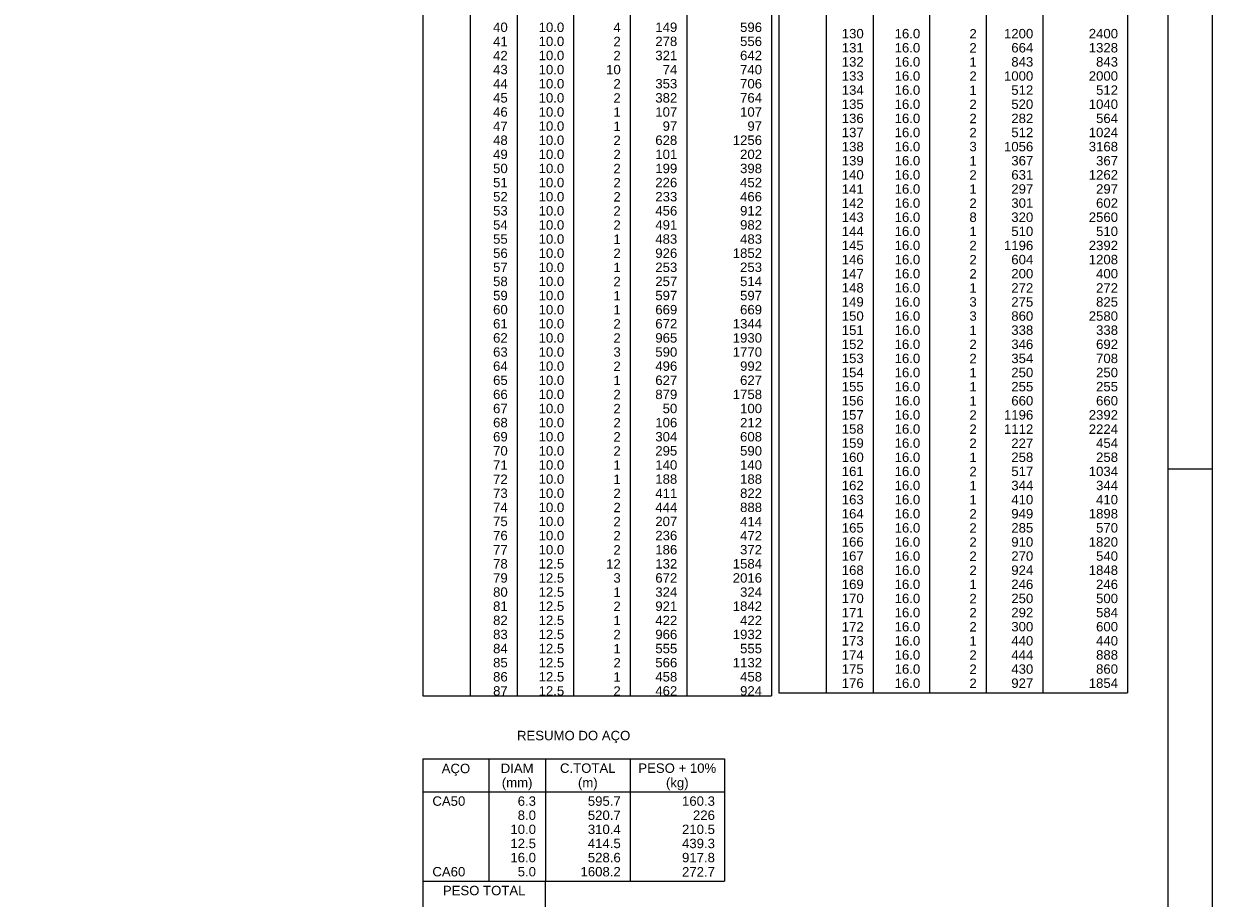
# Model space of a CAD drawing. Header units: millimetres. Extents: x 10 to 1250, y -62 to 528.
# Tile 341 of 656: x 602 to 629, y 153 to 172. Entities that reach past the tile are written whole.
import ezdxf

# ---------------------------------------------------------------- set-up
doc = ezdxf.new("R2010")
doc.units = ezdxf.units.MM
doc.header["$LTSCALE"] = 0.05
doc.layers.add('DT-Relação do aço', color=9, linetype='Continuous', lineweight=5)
doc.layers.add('FOLHA_PADRÃO', color=7, linetype='Continuous')
doc.styles.add('Arial', font='arial.ttf')

# ---------------------------------------------------------------- blocks, each defined once
blk = doc.blocks.new('A1EST. 1500')
at = {"layer": 'FOLHA_PADRÃO', "color": 1, "linetype": 'Continuous'}
for p, q in [((150, 59.4), (150, 0)), ((149, 29.7), (150, 29.7))]:
    blk.add_line(p, q, dxfattribs=at)
at = {"layer": 'FOLHA_PADRÃO', "color": 6, "linetype": 'Continuous'}
blk.add_lwpolyline([(149, 58.4), (149, 1), (1, 1), (1, 58.4), (149, 58.4)], dxfattribs=at)

msp = doc.modelspace()

# ---------------------------------------------------------------- linework, layer by layer
at = {"layer": 'DT-Relação do aço', "linetype": 'Continuous'}
for p, q in [((611.4714, 185.6587), (611.4714, 157.2775)), ((612.5304, 185.6587), (612.5304, 157.2775)), ((613.5894, 185.6587), (613.5894, 157.2775)), ((614.8602, 185.6587), (614.8602, 157.2775)), ((616.131, 185.6587), (616.131, 157.2775)), ((617.4018, 185.6587), (617.4018, 157.2775)), ((619.308, 185.6587), (619.308, 157.2775)), ((619.4768, 185.6587), (619.4768, 157.3456)), ((620.5358, 185.6587), (620.5358, 157.3456)), ((621.5948, 185.6587), (621.5948, 157.3456)), ((622.8656, 185.6587), (622.8656, 157.3456)), ((624.1364, 185.6587), (624.1364, 157.3456)), ((625.4072, 185.6587), (625.4072, 157.3456)), ((627.3134, 185.6587), (627.3134, 157.3456)), ((611.4714, 157.2775), (619.308, 157.2775)), ((619.4768, 157.3456), (627.3134, 157.3456)), ((611.4714, 155.8572), (611.4714, 153.1038)), ((611.4714, 155.8572), (618.249, 155.8572)), ((612.954, 155.8572), (612.954, 153.1038)), ((614.2248, 155.8572), (614.2248, 153.1038)), ((616.131, 155.8572), (616.131, 153.1038)), ((618.249, 155.8572), (618.249, 153.1038)), ((611.4714, 155.1159), (618.249, 155.1159)), ((611.4714, 153.1038), (618.249, 153.1038)), ((611.4714, 153.1038), (611.4714, 151.4094)), ((614.2248, 151.4094), (614.2248, 153.1038))]:
    msp.add_line(p, q, dxfattribs=at)

# ---------------------------------------------------------------- block references
msp.add_blockref('A1EST. 1500', (479.22, 132.6844))

# ---------------------------------------------------------------- texts
at = {"layer": 'DT-Relação do aço', "color": 9, "linetype": 'Continuous', "char_height": 0.2118, "attachment_point": 9, "line_spacing_factor": 0.798, "style": 'Arial'}
for s, insert, width in [('40', (613.3776, 172.2094), 0.659905), ('10.0', (614.6484, 172.2094), 1.154689), ('4', (615.9192, 172.2094), 0.329953), ('149', (617.19, 172.2094), 0.989858), ('596', (619.0962, 172.2094), 0.989858), ('41', (613.3776, 171.8917), 0.659905), ('10.0', (614.6484, 171.8917), 1.154689), ('2', (615.9192, 171.8917), 0.329953), ('278', (617.19, 171.8917), 0.989858), ('556', (619.0962, 171.8917), 0.989858), ('130', (621.383, 172.0657), 0.989858), ('16.0', (622.6538, 172.0657), 1.154689), ('2', (623.9246, 172.0657), 0.329953), ('1200', (625.1954, 172.0657), 1.31981), ('2400', (627.1016, 172.0657), 1.31981), ('42', (613.3776, 171.574), 0.659905), ('10.0', (614.6484, 171.574), 1.154689), ('2', (615.9192, 171.574), 0.329953), ('321', (617.19, 171.574), 0.989858), ('642', (619.0962, 171.574), 0.989858), ('131', (621.383, 171.748), 0.989858), ('16.0', (622.6538, 171.748), 1.154689), ('2', (623.9246, 171.748), 0.329953), ('664', (625.1954, 171.748), 0.989858), ('1328', (627.1016, 171.748), 1.31981), ('132', (621.383, 171.4303), 0.989858), ('16.0', (622.6538, 171.4303), 1.154689), ('1', (623.9246, 171.4303), 0.329953), ('843', (625.1954, 171.4303), 0.989858), ('843', (627.1016, 171.4303), 0.989858), ('43', (613.3776, 171.2563), 0.659905), ('10.0', (614.6484, 171.2563), 1.154689), ('10', (615.9192, 171.2563), 0.659905), ('74', (617.19, 171.2563), 0.659905), ('740', (619.0962, 171.2563), 0.989858), ('133', (621.383, 171.1126), 0.989858), ('16.0', (622.6538, 171.1126), 1.154689), ('2', (623.9246, 171.1126), 0.329953), ('1000', (625.1954, 171.1126), 1.31981), ('2000', (627.1016, 171.1126), 1.31981), ('44', (613.3776, 170.9386), 0.659905), ('10.0', (614.6484, 170.9386), 1.154689), ('2', (615.9192, 170.9386), 0.329953), ('353', (617.19, 170.9386), 0.989858), ('706', (619.0962, 170.9386), 0.989858), ('134', (621.383, 170.7949), 0.989858), ('16.0', (622.6538, 170.7949), 1.154689), ('1', (623.9246, 170.7949), 0.329953), ('512', (625.1954, 170.7949), 0.989858), ('512', (627.1016, 170.7949), 0.989858), ('45', (613.3776, 170.6209), 0.659905), ('10.0', (614.6484, 170.6209), 1.154689), ('2', (615.9192, 170.6209), 0.329953), ('382', (617.19, 170.6209), 0.989858), ('764', (619.0962, 170.6209), 0.989858), ('46', (613.3776, 170.3032), 0.659905), ('10.0', (614.6484, 170.3032), 1.154689), ('1', (615.9192, 170.3032), 0.329953), ('107', (617.19, 170.3032), 0.989858), ('107', (619.0962, 170.3032), 0.989858), ('135', (621.383, 170.4772), 0.989858), ('16.0', (622.6538, 170.4772), 1.154689), ('2', (623.9246, 170.4772), 0.329953), ('520', (625.1954, 170.4772), 0.989858), ('1040', (627.1016, 170.4772), 1.31981), ('47', (613.3776, 169.9855), 0.659905), ('10.0', (614.6484, 169.9855), 1.154689), ('1', (615.9192, 169.9855), 0.329953), ('97', (617.19, 169.9855), 0.659905), ('97', (619.0962, 169.9855), 0.659905), ('136', (621.383, 170.1595), 0.989858), ('16.0', (622.6538, 170.1595), 1.154689), ('2', (623.9246, 170.1595), 0.329953), ('282', (625.1954, 170.1595), 0.989858), ('564', (627.1016, 170.1595), 0.989858), ('137', (621.383, 169.8418), 0.989858), ('16.0', (622.6538, 169.8418), 1.154689), ('2', (623.9246, 169.8418), 0.329953), ('512', (625.1954, 169.8418), 0.989858), ('1024', (627.1016, 169.8418), 1.31981), ('48', (613.3776, 169.6678), 0.659905), ('10.0', (614.6484, 169.6678), 1.154689), ('2', (615.9192, 169.6678), 0.329953), ('628', (617.19, 169.6678), 0.989858), ('1256', (619.0962, 169.6678), 1.31981), ('138', (621.383, 169.5241), 0.989858), ('16.0', (622.6538, 169.5241), 1.154689), ('3', (623.9246, 169.5241), 0.329953), ('1056', (625.1954, 169.5241), 1.31981), ('3168', (627.1016, 169.5241), 1.31981), ('49', (613.3776, 169.3501), 0.659905), ('10.0', (614.6484, 169.3501), 1.154689), ('2', (615.9192, 169.3501), 0.329953), ('101', (617.19, 169.3501), 0.989858), ('202', (619.0962, 169.3501), 0.989858), ('139', (621.383, 169.2064), 0.989858), ('16.0', (622.6538, 169.2064), 1.154689), ('1', (623.9246, 169.2064), 0.329953), ('367', (625.1954, 169.2064), 0.989858), ('367', (627.1016, 169.2064), 0.989858), ('50', (613.3776, 169.0324), 0.659905), ('10.0', (614.6484, 169.0324), 1.154689), ('2', (615.9192, 169.0324), 0.329953), ('199', (617.19, 169.0324), 0.989858), ('398', (619.0962, 169.0324), 0.989858), ('51', (613.3776, 168.7147), 0.659905), ('10.0', (614.6484, 168.7147), 1.154689), ('2', (615.9192, 168.7147), 0.329953), ('226', (617.19, 168.7147), 0.989858), ('452', (619.0962, 168.7147), 0.989858), ('140', (621.383, 168.8887), 0.989858), ('16.0', (622.6538, 168.8887), 1.154689), ('2', (623.9246, 168.8887), 0.329953), ('631', (625.1954, 168.8887), 0.989858), ('1262', (627.1016, 168.8887), 1.31981), ('52', (613.3776, 168.397), 0.659905), ('10.0', (614.6484, 168.397), 1.154689), ('2', (615.9192, 168.397), 0.329953), ('233', (617.19, 168.397), 0.989858), ('466', (619.0962, 168.397), 0.989858), ('141', (621.383, 168.571), 0.989858), ('16.0', (622.6538, 168.571), 1.154689), ('1', (623.9246, 168.571), 0.329953), ('297', (625.1954, 168.571), 0.989858), ('297', (627.1016, 168.571), 0.989858), ('142', (621.383, 168.2533), 0.989858), ('16.0', (622.6538, 168.2533), 1.154689), ('2', (623.9246, 168.2533), 0.329953), ('301', (625.1954, 168.2533), 0.989858), ('602', (627.1016, 168.2533), 0.989858), ('53', (613.3776, 168.0793), 0.659905), ('10.0', (614.6484, 168.0793), 1.154689), ('2', (615.9192, 168.0793), 0.329953), ('456', (617.19, 168.0793), 0.989858), ('912', (619.0962, 168.0793), 0.989858), ('143', (621.383, 167.9356), 0.989858), ('16.0', (622.6538, 167.9356), 1.154689), ('8', (623.9246, 167.9356), 0.329953), ('320', (625.1954, 167.9356), 0.989858), ('2560', (627.1016, 167.9356), 1.31981), ('54', (613.3776, 167.7616), 0.659905), ('10.0', (614.6484, 167.7616), 1.154689), ('2', (615.9192, 167.7616), 0.329953), ('491', (617.19, 167.7616), 0.989858), ('982', (619.0962, 167.7616), 0.989858), ('144', (621.383, 167.6179), 0.989858), ('16.0', (622.6538, 167.6179), 1.154689), ('1', (623.9246, 167.6179), 0.329953), ('510', (625.1954, 167.6179), 0.989858), ('510', (627.1016, 167.6179), 0.989858), ('55', (613.3776, 167.4439), 0.659905), ('10.0', (614.6484, 167.4439), 1.154689), ('1', (615.9192, 167.4439), 0.329953), ('483', (617.19, 167.4439), 0.989858), ('483', (619.0962, 167.4439), 0.989858), ('145', (621.383, 167.3002), 0.989858), ('16.0', (622.6538, 167.3002), 1.154689), ('2', (623.9246, 167.3002), 0.329953), ('1196', (625.1954, 167.3002), 1.31981), ('2392', (627.1016, 167.3002), 1.31981), ('56', (613.3776, 167.1262), 0.659905), ('10.0', (614.6484, 167.1262), 1.154689), ('2', (615.9192, 167.1262), 0.329953), ('926', (617.19, 167.1262), 0.989858), ('1852', (619.0962, 167.1262), 1.31981), ('57', (613.3776, 166.8085), 0.659905), ('10.0', (614.6484, 166.8085), 1.154689), ('1', (615.9192, 166.8085), 0.329953), ('253', (617.19, 166.8085), 0.989858), ('253', (619.0962, 166.8085), 0.989858), ('146', (621.383, 166.9825), 0.989858), ('16.0', (622.6538, 166.9825), 1.154689), ('2', (623.9246, 166.9825), 0.329953), ('604', (625.1954, 166.9825), 0.989858), ('1208', (627.1016, 166.9825), 1.31981), ('58', (613.3776, 166.4908), 0.659905), ('10.0', (614.6484, 166.4908), 1.154689), ('2', (615.9192, 166.4908), 0.329953), ('257', (617.19, 166.4908), 0.989858), ('514', (619.0962, 166.4908), 0.989858), ('147', (621.383, 166.6648), 0.989858), ('16.0', (622.6538, 166.6648), 1.154689), ('2', (623.9246, 166.6648), 0.329953), ('200', (625.1954, 166.6648), 0.989858), ('400', (627.1016, 166.6648), 0.989858), ('148', (621.383, 166.3471), 0.989858), ('16.0', (622.6538, 166.3471), 1.154689), ('1', (623.9246, 166.3471), 0.329953), ('272', (625.1954, 166.3471), 0.989858), ('272', (627.1016, 166.3471), 0.989858), ('59', (613.3776, 166.1731), 0.659905), ('10.0', (614.6484, 166.1731), 1.154689), ('1', (615.9192, 166.1731), 0.329953), ('597', (617.19, 166.1731), 0.989858), ('597', (619.0962, 166.1731), 0.989858), ('149', (621.383, 166.0294), 0.989858), ('16.0', (622.6538, 166.0294), 1.154689), ('3', (623.9246, 166.0294), 0.329953), ('275', (625.1954, 166.0294), 0.989858), ('825', (627.1016, 166.0294), 0.989858), ('60', (613.3776, 165.8554), 0.659905), ('10.0', (614.6484, 165.8554), 1.154689), ('1', (615.9192, 165.8554), 0.329953), ('669', (617.19, 165.8554), 0.989858), ('669', (619.0962, 165.8554), 0.989858), ('150', (621.383, 165.7117), 0.989858), ('16.0', (622.6538, 165.7117), 1.154689), ('3', (623.9246, 165.7117), 0.329953), ('860', (625.1954, 165.7117), 0.989858), ('2580', (627.1016, 165.7117), 1.31981), ('61', (613.3776, 165.5377), 0.659905), ('10.0', (614.6484, 165.5377), 1.154689), ('2', (615.9192, 165.5377), 0.329953), ('672', (617.19, 165.5377), 0.989858), ('1344', (619.0962, 165.5377), 1.31981), ('62', (613.3776, 165.22), 0.659905), ('10.0', (614.6484, 165.22), 1.154689), ('2', (615.9192, 165.22), 0.329953), ('965', (617.19, 165.22), 0.989858), ('1930', (619.0962, 165.22), 1.31981), ('151', (621.383, 165.394), 0.989858), ('16.0', (622.6538, 165.394), 1.154689), ('1', (623.9246, 165.394), 0.329953), ('338', (625.1954, 165.394), 0.989858), ('338', (627.1016, 165.394), 0.989858), ('63', (613.3776, 164.9023), 0.659905), ('10.0', (614.6484, 164.9023), 1.154689), ('3', (615.9192, 164.9023), 0.329953), ('590', (617.19, 164.9023), 0.989858), ('1770', (619.0962, 164.9023), 1.31981), ('152', (621.383, 165.0763), 0.989858), ('16.0', (622.6538, 165.0763), 1.154689), ('2', (623.9246, 165.0763), 0.329953), ('346', (625.1954, 165.0763), 0.989858), ('692', (627.1016, 165.0763), 0.989858), ('153', (621.383, 164.7586), 0.989858), ('16.0', (622.6538, 164.7586), 1.154689), ('2', (623.9246, 164.7586), 0.329953), ('354', (625.1954, 164.7586), 0.989858), ('708', (627.1016, 164.7586), 0.989858), ('64', (613.3776, 164.5846), 0.659905), ('10.0', (614.6484, 164.5846), 1.154689), ('2', (615.9192, 164.5846), 0.329953), ('496', (617.19, 164.5846), 0.989858), ('992', (619.0962, 164.5846), 0.989858), ('154', (621.383, 164.4409), 0.989858), ('16.0', (622.6538, 164.4409), 1.154689), ('1', (623.9246, 164.4409), 0.329953), ('250', (625.1954, 164.4409), 0.989858), ('250', (627.1016, 164.4409), 0.989858), ('65', (613.3776, 164.2669), 0.659905), ('10.0', (614.6484, 164.2669), 1.154689), ('1', (615.9192, 164.2669), 0.329953), ('627', (617.19, 164.2669), 0.989858), ('627', (619.0962, 164.2669), 0.989858), ('155', (621.383, 164.1232), 0.989858), ('16.0', (622.6538, 164.1232), 1.154689), ('1', (623.9246, 164.1232), 0.329953), ('255', (625.1954, 164.1232), 0.989858), ('255', (627.1016, 164.1232), 0.989858), ('66', (613.3776, 163.9492), 0.659905), ('10.0', (614.6484, 163.9492), 1.154689), ('2', (615.9192, 163.9492), 0.329953), ('879', (617.19, 163.9492), 0.989858), ('1758', (619.0962, 163.9492), 1.31981), ('67', (613.3776, 163.6315), 0.659905), ('10.0', (614.6484, 163.6315), 1.154689), ('2', (615.9192, 163.6315), 0.329953), ('50', (617.19, 163.6315), 0.659905), ('100', (619.0962, 163.6315), 0.989858), ('156', (621.383, 163.8055), 0.989858), ('16.0', (622.6538, 163.8055), 1.154689), ('1', (623.9246, 163.8055), 0.329953), ('660', (625.1954, 163.8055), 0.989858), ('660', (627.1016, 163.8055), 0.989858), ('68', (613.3776, 163.3138), 0.659905), ('10.0', (614.6484, 163.3138), 1.154689), ('2', (615.9192, 163.3138), 0.329953), ('106', (617.19, 163.3138), 0.989858), ('212', (619.0962, 163.3138), 0.989858), ('157', (621.383, 163.4878), 0.989858), ('16.0', (622.6538, 163.4878), 1.154689), ('2', (623.9246, 163.4878), 0.329953), ('1196', (625.1954, 163.4878), 1.31981), ('2392', (627.1016, 163.4878), 1.31981), ('158', (621.383, 163.1701), 0.989858), ('16.0', (622.6538, 163.1701), 1.154689), ('2', (623.9246, 163.1701), 0.329953), ('1112', (625.1954, 163.1701), 1.31981), ('2224', (627.1016, 163.1701), 1.31981), ('69', (613.3776, 162.9961), 0.659905), ('10.0', (614.6484, 162.9961), 1.154689), ('2', (615.9192, 162.9961), 0.329953), ('304', (617.19, 162.9961), 0.989858), ('608', (619.0962, 162.9961), 0.989858), ('159', (621.383, 162.8524), 0.989858), ('16.0', (622.6538, 162.8524), 1.154689), ('2', (623.9246, 162.8524), 0.329953), ('227', (625.1954, 162.8524), 0.989858), ('454', (627.1016, 162.8524), 0.989858), ('70', (613.3776, 162.6784), 0.659905), ('10.0', (614.6484, 162.6784), 1.154689), ('2', (615.9192, 162.6784), 0.329953), ('295', (617.19, 162.6784), 0.989858), ('590', (619.0962, 162.6784), 0.989858), ('160', (621.383, 162.5347), 0.989858), ('16.0', (622.6538, 162.5347), 1.154689), ('1', (623.9246, 162.5347), 0.329953), ('258', (625.1954, 162.5347), 0.989858), ('258', (627.1016, 162.5347), 0.989858), ('71', (613.3776, 162.3607), 0.659905), ('10.0', (614.6484, 162.3607), 1.154689), ('1', (615.9192, 162.3607), 0.329953), ('140', (617.19, 162.3607), 0.989858), ('140', (619.0962, 162.3607), 0.989858), ('161', (621.383, 162.217), 0.989858), ('16.0', (622.6538, 162.217), 1.154689), ('2', (623.9246, 162.217), 0.329953), ('517', (625.1954, 162.217), 0.989858), ('1034', (627.1016, 162.217), 1.31981), ('72', (613.3776, 162.043), 0.659905), ('10.0', (614.6484, 162.043), 1.154689), ('1', (615.9192, 162.043), 0.329953), ('188', (617.19, 162.043), 0.989858), ('188', (619.0962, 162.043), 0.989858), ('73', (613.3776, 161.7253), 0.659905), ('10.0', (614.6484, 161.7253), 1.154689), ('2', (615.9192, 161.7253), 0.329953), ('411', (617.19, 161.7253), 0.989858), ('822', (619.0962, 161.7253), 0.989858), ('162', (621.383, 161.8993), 0.989858), ('16.0', (622.6538, 161.8993), 1.154689), ('1', (623.9246, 161.8993), 0.329953), ('344', (625.1954, 161.8993), 0.989858), ('344', (627.1016, 161.8993), 0.989858), ('10.0', (614.6484, 161.4076), 1.154689), ('2', (615.9192, 161.4076), 0.329953), ('163', (621.383, 161.5816), 0.989858), ('16.0', (622.6538, 161.5816), 1.154689), ('1', (623.9246, 161.5816), 0.329953), ('410', (625.1954, 161.5816), 0.989858), ('410', (627.1016, 161.5816), 0.989858), ('74', (613.3776, 161.4076), 0.659905), ('444', (617.19, 161.4076), 0.989858), ('888', (619.0962, 161.4076), 0.989858), ('164', (621.383, 161.2639), 0.989858), ('16.0', (622.6538, 161.2639), 1.154689), ('2', (623.9246, 161.2639), 0.329953), ('949', (625.1954, 161.2639), 0.989858), ('1898', (627.1016, 161.2639), 1.31981), ('75', (613.3776, 161.0899), 0.659905), ('10.0', (614.6484, 161.0899), 1.154689), ('2', (615.9192, 161.0899), 0.329953), ('207', (617.19, 161.0899), 0.989858), ('414', (619.0962, 161.0899), 0.989858), ('165', (621.383, 160.9462), 0.989858), ('16.0', (622.6538, 160.9462), 1.154689), ('2', (623.9246, 160.9462), 0.329953), ('285', (625.1954, 160.9462), 0.989858), ('570', (627.1016, 160.9462), 0.989858), ('76', (613.3776, 160.7722), 0.659905), ('10.0', (614.6484, 160.7722), 1.154689), ('2', (615.9192, 160.7722), 0.329953), ('236', (617.19, 160.7722), 0.989858), ('472', (619.0962, 160.7722), 0.989858), ('166', (621.383, 160.6285), 0.989858), ('16.0', (622.6538, 160.6285), 1.154689), ('2', (623.9246, 160.6285), 0.329953), ('910', (625.1954, 160.6285), 0.989858), ('1820', (627.1016, 160.6285), 1.31981), ('77', (613.3776, 160.4545), 0.659905), ('10.0', (614.6484, 160.4545), 1.154689), ('2', (615.9192, 160.4545), 0.329953), ('186', (617.19, 160.4545), 0.989858), ('372', (619.0962, 160.4545), 0.989858), ('78', (613.3776, 160.1368), 0.659905), ('12.5', (614.6484, 160.1368), 1.154689), ('12', (615.9192, 160.1368), 0.659905), ('132', (617.19, 160.1368), 0.989858), ('1584', (619.0962, 160.1368), 1.31981), ('167', (621.383, 160.3108), 0.989858), ('16.0', (622.6538, 160.3108), 1.154689), ('2', (623.9246, 160.3108), 0.329953), ('270', (625.1954, 160.3108), 0.989858), ('540', (627.1016, 160.3108), 0.989858), ('79', (613.3776, 159.8191), 0.659905), ('12.5', (614.6484, 159.8191), 1.154689), ('3', (615.9192, 159.8191), 0.329953), ('672', (617.19, 159.8191), 0.989858), ('2016', (619.0962, 159.8191), 1.31981), ('168', (621.383, 159.9931), 0.989858), ('16.0', (622.6538, 159.9931), 1.154689), ('2', (623.9246, 159.9931), 0.329953), ('924', (625.1954, 159.9931), 0.989858), ('1848', (627.1016, 159.9931), 1.31981), ('169', (621.383, 159.6754), 0.989858), ('16.0', (622.6538, 159.6754), 1.154689), ('1', (623.9246, 159.6754), 0.329953), ('246', (625.1954, 159.6754), 0.989858), ('246', (627.1016, 159.6754), 0.989858), ('80', (613.3776, 159.5014), 0.659905), ('12.5', (614.6484, 159.5014), 1.154689), ('1', (615.9192, 159.5014), 0.329953), ('324', (617.19, 159.5014), 0.989858), ('324', (619.0962, 159.5014), 0.989858), ('170', (621.383, 159.3577), 0.989858), ('16.0', (622.6538, 159.3577), 1.154689), ('2', (623.9246, 159.3577), 0.329953), ('250', (625.1954, 159.3577), 0.989858), ('500', (627.1016, 159.3577), 0.989858), ('81', (613.3776, 159.1837), 0.659905), ('12.5', (614.6484, 159.1837), 1.154689), ('2', (615.9192, 159.1837), 0.329953), ('921', (617.19, 159.1837), 0.989858), ('1842', (619.0962, 159.1837), 1.31981), ('171', (621.383, 159.04), 0.989858), ('16.0', (622.6538, 159.04), 1.154689), ('2', (623.9246, 159.04), 0.329953), ('292', (625.1954, 159.04), 0.989858), ('584', (627.1016, 159.04), 0.989858), ('82', (613.3776, 158.866), 0.659905), ('12.5', (614.6484, 158.866), 1.154689), ('1', (615.9192, 158.866), 0.329953), ('422', (617.19, 158.866), 0.989858), ('422', (619.0962, 158.866), 0.989858), ('83', (613.3776, 158.5483), 0.659905), ('12.5', (614.6484, 158.5483), 1.154689), ('2', (615.9192, 158.5483), 0.329953), ('966', (617.19, 158.5483), 0.989858), ('1932', (619.0962, 158.5483), 1.31981), ('172', (621.383, 158.7223), 0.989858), ('16.0', (622.6538, 158.7223), 1.154689), ('2', (623.9246, 158.7223), 0.329953), ('300', (625.1954, 158.7223), 0.989858), ('600', (627.1016, 158.7223), 0.989858), ('84', (613.3776, 158.2306), 0.659905), ('12.5', (614.6484, 158.2306), 1.154689), ('1', (615.9192, 158.2306), 0.329953), ('555', (617.19, 158.2306), 0.989858), ('555', (619.0962, 158.2306), 0.989858), ('173', (621.383, 158.4046), 0.989858), ('16.0', (622.6538, 158.4046), 1.154689), ('1', (623.9246, 158.4046), 0.329953), ('440', (625.1954, 158.4046), 0.989858), ('440', (627.1016, 158.4046), 0.989858), ('174', (621.383, 158.0869), 0.989858), ('16.0', (622.6538, 158.0869), 1.154689), ('2', (623.9246, 158.0869), 0.329953), ('444', (625.1954, 158.0869), 0.989858), ('888', (627.1016, 158.0869), 0.989858), ('85', (613.3776, 157.9129), 0.659905), ('12.5', (614.6484, 157.9129), 1.154689), ('2', (615.9192, 157.9129), 0.329953), ('566', (617.19, 157.9129), 0.989858), ('1132', (619.0962, 157.9129), 1.31981), ('175', (621.383, 157.7692), 0.989858), ('16.0', (622.6538, 157.7692), 1.154689), ('2', (623.9246, 157.7692), 0.329953), ('430', (625.1954, 157.7692), 0.989858), ('860', (627.1016, 157.7692), 0.989858), ('86', (613.3776, 157.5952), 0.659905), ('12.5', (614.6484, 157.5952), 1.154689), ('1', (615.9192, 157.5952), 0.329953), ('458', (617.19, 157.5952), 0.989858), ('458', (619.0962, 157.5952), 0.989858), ('176', (621.383, 157.4515), 0.989858), ('16.0', (622.6538, 157.4515), 1.154689), ('2', (623.9246, 157.4515), 0.329953), ('927', (625.1954, 157.4515), 0.989858), ('1854', (627.1016, 157.4515), 1.31981), ('87', (613.3776, 157.2775), 0.659905), ('12.5', (614.6484, 157.2775), 1.154689), ('2', (615.9192, 157.2775), 0.329953), ('462', (617.19, 157.2775), 0.989858), ('924', (619.0962, 157.2775), 0.989858)]:
    msp.add_mtext(s, dxfattribs=dict(at, insert=insert, width=width))
at = {"layer": 'DT-Relação do aço', "linetype": 'Continuous', "char_height": 0.2118, "line_spacing_factor": 0.798, "style": 'Arial'}
for s, insert, width, attachment_point in [('RESUMO DO AÇO', (614.86, 156.2108), 5.109195, 8), ('DIAM', (613.5894, 155.5395), 1.483193, 8), ('C.TOTAL', (615.1779, 155.5395), 2.505206, 8), ('PESO + 10%', (617.19, 155.5395), 3.512155, 8), ('AÇO', (612.213, 155.4698), 1.285627, 8), ('(mm)', (613.589, 155.1518), 1.383541, 8), ('(m)', (615.178, 155.1518), 0.889337, 8), ('(kg)', (617.19, 155.1518), 1.021723, 8), ('CA50', (611.6832, 154.7982), 1.484062, 7), ('6.3', (614.013, 154.7982), 0.824737, 9), ('595.7', (615.9192, 154.7982), 1.484642, 9), ('160.3', (618.0372, 154.7982), 1.484642, 9), ('8.0', (614.013, 154.4805), 0.824737, 9), ('520.7', (615.9192, 154.4805), 1.484642, 9), ('226', (618.0372, 154.4805), 0.989858, 9), ('10.0', (614.013, 154.1628), 1.154689, 9), ('310.4', (615.9192, 154.1628), 1.484642, 9), ('210.5', (618.0372, 154.1628), 1.484642, 9), ('12.5', (614.013, 153.8451), 1.154689, 9), ('414.5', (615.9192, 153.8451), 1.484642, 9), ('439.3', (618.0372, 153.8451), 1.484642, 9), ('16.0', (614.013, 153.5274), 1.154689, 9), ('528.6', (615.9192, 153.5274), 1.484642, 9), ('917.8', (618.0372, 153.5274), 1.484642, 9), ('CA60', (611.6832, 153.2097), 1.484062, 7), ('5.0', (614.013, 153.2097), 0.824737, 9), ('1608.2', (615.9192, 153.2097), 1.814594, 9), ('272.7', (618.0372, 153.2097), 1.484642, 9), ('PESO TOTAL', (612.8481, 152.7861), 3.725364, 8)]:
    msp.add_mtext(s, dxfattribs=dict(at, insert=insert, width=width, attachment_point=attachment_point))

doc.saveas('drawing.dxf')
